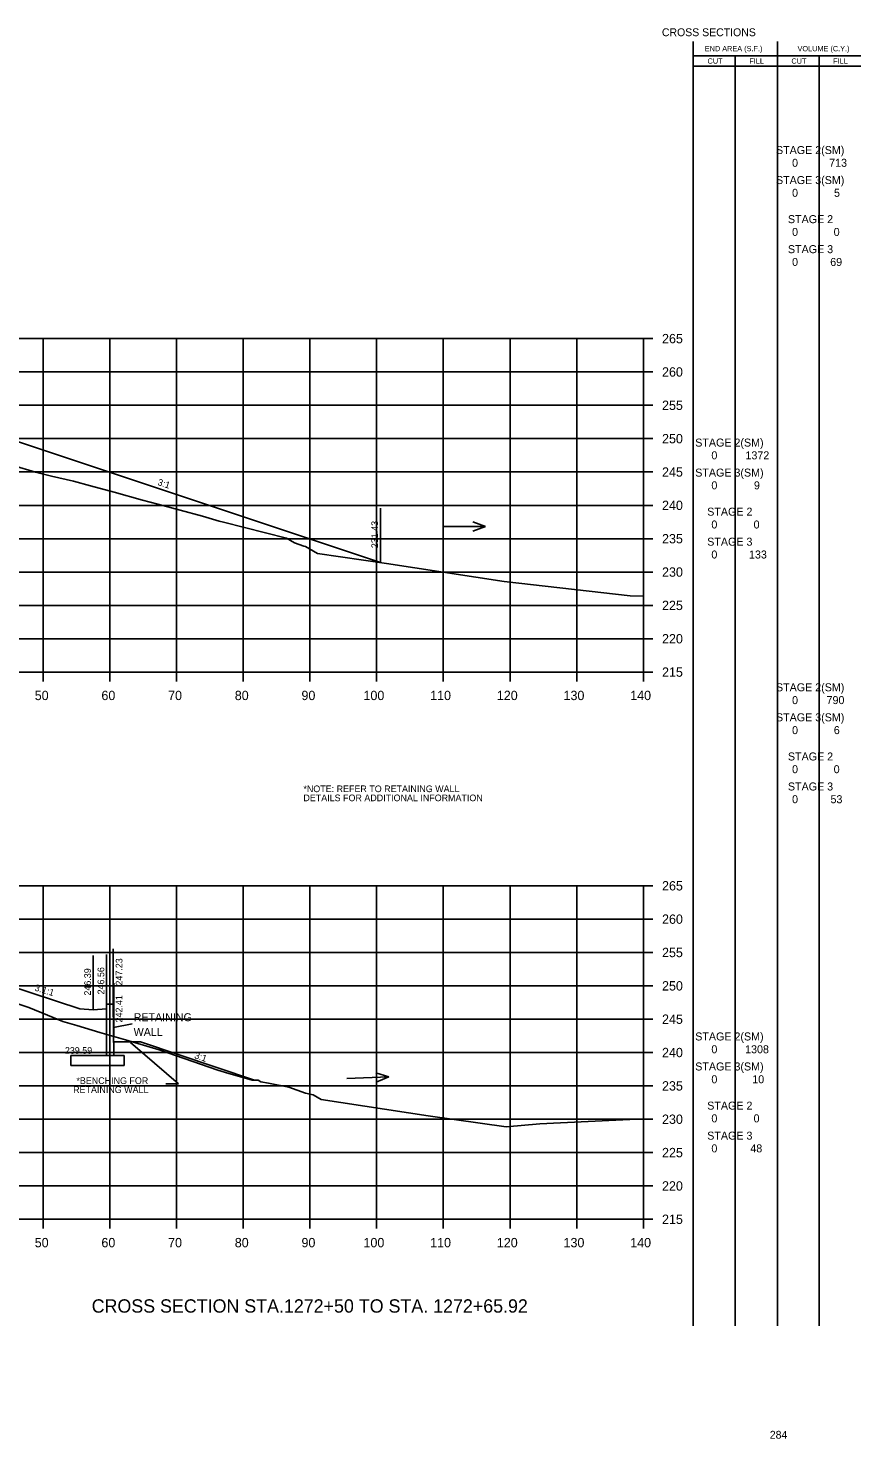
# Model space of a CAD drawing. Extents: x 1342547 to 1344156, y -1532351 to -1517216.
# Drawn here: x 1342750.6 to 1342875.5, y -1523617.2 to -1523405.7 of the extents above; entities that cross this region are included whole.
import ezdxf

# ---------------------------------------------------------------- set-up
doc = ezdxf.new("R2010")
doc.units = 0
for name, color, linetype in [('1', 7, 'Continuous'), ('Level 2', 7, 'Continuous'), ('R_Axis', 7, 'Continuous'), ('R_Axis Annot', 7, 'Continuous'), ('R_Border Notes', 7, 'Continuous'), ('R_Draft', 7, 'Continuous'), ('R_Exist Surface', 7, 'Continuous'), ('R_Grid', 7, 'Continuous'), ('R_Water', 7, 'Continuous'), ('R_Xsect Slope', 7, 'Continuous')]:
    doc.layers.add(name, color=color, linetype=linetype)

msp = doc.modelspace()

# ---------------------------------------------------------------- linework, layer by layer
at = {"layer": '1'}
for p, q in [((1342803.43, -1523485.82), (1342803.43, -1523477.67)), ((1342760.37, -1523552.9), (1342760.37, -1523544.75)), ((1342762.37, -1523559.71), (1342762.37, -1523544.58)), ((1342763.37, -1523552.06), (1342763.38, -1523543.75)), ((1342763.38, -1523552.06), (1342763.38, -1523543.75)), ((1342763.44, -1523556.88), (1342763.44, -1523548.88)), ((1342763.45, -1523557.71), (1342767.44, -1523557.71)), ((1342767.44, -1523557.71), (1342784.58, -1523563.43)), ((1342757, -1523559.71), (1342765, -1523559.71)), ((1342757, -1523559.71), (1342757, -1523561.21)), ((1342765, -1523559.71), (1342765, -1523561.21)), ((1342773.16, -1523563.99), (1342765.98, -1523557.77)), ((1342757, -1523561.21), (1342765, -1523561.21)), ((1342771.26, -1523563.99), (1342773.16, -1523563.99))]:
    msp.add_line(p, q, dxfattribs=at)
for points in [[(1342743.87, -1523465.97), (1342803.43, -1523485.82)], [(1342743.87, -1523548), (1342758.37, -1523552.73), (1342760.37, -1523552.9), (1342762.37, -1523552.73), (1342762.37, -1523552.06), (1342763.37, -1523552.06), (1342763.38, -1523552.06), (1342763.47, -1523559.71)]]:
    msp.add_lwpolyline(points, dxfattribs=at)
at = {"layer": 'Level 2'}
for p, q in [((1342850.33, -1523600.29), (1342850.32, -1523407.69)), ((1342862.99, -1523600.29), (1342862.99, -1523407.69)), ((1342850.32, -1523409.85), (1342863.59, -1523409.85)), ((1342850.32, -1523411.41), (1342863.59, -1523411.41)), ((1342856.66, -1523600.29), (1342856.66, -1523409.85)), ((1342863.59, -1523409.85), (1342875.48, -1523409.85)), ((1342863.59, -1523411.41), (1342875.48, -1523411.41)), ((1342869.23, -1523600.29), (1342869.23, -1523409.85))]:
    msp.add_line(p, q, dxfattribs=at)
at = {"layer": 'R_Axis'}
for p, q in [((1342842.87, -1523502.25), (1342842.87, -1523452.25)), ((1342844.27, -1523452.25), (1342842.87, -1523452.25)), ((1342844.27, -1523457.25), (1342842.87, -1523457.25)), ((1342844.27, -1523462.25), (1342842.87, -1523462.25)), ((1342844.27, -1523467.25), (1342842.87, -1523467.25)), ((1342844.27, -1523472.25), (1342842.87, -1523472.25)), ((1342844.27, -1523477.25), (1342842.87, -1523477.25)), ((1342844.27, -1523482.25), (1342842.87, -1523482.25)), ((1342844.27, -1523487.25), (1342842.87, -1523487.25)), ((1342844.27, -1523492.25), (1342842.87, -1523492.25)), ((1342844.27, -1523497.25), (1342842.87, -1523497.25)), ((1342562.87, -1523502.25), (1342842.87, -1523502.25)), ((1342752.87, -1523503.65), (1342752.87, -1523502.25)), ((1342762.87, -1523503.65), (1342762.87, -1523502.25)), ((1342772.87, -1523503.65), (1342772.87, -1523502.25)), ((1342782.87, -1523503.65), (1342782.87, -1523502.25)), ((1342792.87, -1523503.65), (1342792.87, -1523502.25)), ((1342802.87, -1523503.65), (1342802.87, -1523502.25)), ((1342812.87, -1523503.65), (1342812.87, -1523502.25)), ((1342822.87, -1523503.65), (1342822.87, -1523502.25)), ((1342832.87, -1523503.65), (1342832.87, -1523502.25)), ((1342842.87, -1523503.65), (1342842.87, -1523502.25)), ((1342844.27, -1523502.25), (1342842.87, -1523502.25)), ((1342842.87, -1523584.29), (1342842.87, -1523534.29)), ((1342844.27, -1523534.29), (1342842.87, -1523534.29)), ((1342844.27, -1523539.29), (1342842.87, -1523539.29)), ((1342844.27, -1523544.29), (1342842.87, -1523544.29)), ((1342844.27, -1523549.29), (1342842.87, -1523549.29)), ((1342844.27, -1523554.29), (1342842.87, -1523554.29)), ((1342844.27, -1523559.29), (1342842.87, -1523559.29)), ((1342844.27, -1523564.29), (1342842.87, -1523564.29)), ((1342844.27, -1523569.29), (1342842.87, -1523569.29)), ((1342844.27, -1523574.29), (1342842.87, -1523574.29)), ((1342844.27, -1523579.29), (1342842.87, -1523579.29)), ((1342562.87, -1523584.29), (1342842.87, -1523584.29)), ((1342752.87, -1523585.69), (1342752.87, -1523584.29)), ((1342762.87, -1523585.69), (1342762.87, -1523584.29)), ((1342772.87, -1523585.69), (1342772.87, -1523584.29)), ((1342782.87, -1523585.69), (1342782.87, -1523584.29)), ((1342792.87, -1523585.69), (1342792.87, -1523584.29)), ((1342802.87, -1523585.69), (1342802.87, -1523584.29)), ((1342812.87, -1523585.69), (1342812.87, -1523584.29)), ((1342822.87, -1523585.69), (1342822.87, -1523584.29)), ((1342832.87, -1523585.69), (1342832.87, -1523584.29)), ((1342842.87, -1523585.69), (1342842.87, -1523584.29)), ((1342844.27, -1523584.29), (1342842.87, -1523584.29))]:
    msp.add_line(p, q, dxfattribs=at)
at = {"layer": 'R_Draft'}
msp.add_line((1342763.4, -1523555.55), (1342766.2, -1523554.99), dxfattribs=at)
at = {"layer": 'R_Exist Surface'}
for points in [[(1342748.38, -1523471.29), (1342751.71, -1523472.26), (1342754.13, -1523472.87), (1342757.42, -1523473.63), (1342759.96, -1523474.32), (1342763.52, -1523475.27), (1342767.75, -1523476.45), (1342770.06, -1523477.08), (1342776.74, -1523478.87), (1342779.25, -1523479.6), (1342779.9, -1523479.76), (1342789.34, -1523482.18), (1342790.53, -1523482.86), (1342791.96, -1523483.36), (1342792.22, -1523483.42), (1342794.01, -1523484.45), (1342797.45, -1523484.97), (1342804.34, -1523485.95), (1342822, -1523488.69), (1342840.88, -1523490.83), (1342842.87, -1523490.88)], [(1342748.91, -1523551.95), (1342750.7, -1523552.54), (1342753.5, -1523553.67), (1342755.83, -1523554.66), (1342757.92, -1523555.26), (1342761.36, -1523556.27), (1342765.2, -1523557.4), (1342770.26, -1523558.89), (1342779.05, -1523561.94), (1342779.54, -1523562.1), (1342780.19, -1523562.29), (1342784.2, -1523563.44), (1342785.13, -1523563.41), (1342785.52, -1523563.68), (1342786.64, -1523563.88), (1342789.68, -1523564.5), (1342792.21, -1523565.39), (1342793.34, -1523565.65), (1342794.56, -1523566.34), (1342810.6, -1523568.79), (1342822.31, -1523570.45), (1342827.34, -1523569.96), (1342842.87, -1523569.21)]]:
    msp.add_lwpolyline(points, dxfattribs=at)
at = {"layer": 'R_Grid'}
for p, q in [((1342562.87, -1523452.25), (1342842.87, -1523452.25)), ((1342752.87, -1523502.25), (1342752.87, -1523452.25)), ((1342762.87, -1523502.25), (1342762.87, -1523452.25)), ((1342772.87, -1523502.25), (1342772.87, -1523452.25)), ((1342782.87, -1523502.25), (1342782.87, -1523452.25)), ((1342792.87, -1523502.25), (1342792.87, -1523452.25)), ((1342802.87, -1523502.25), (1342802.87, -1523452.25)), ((1342812.87, -1523502.25), (1342812.87, -1523452.25)), ((1342822.87, -1523502.25), (1342822.87, -1523452.25)), ((1342832.87, -1523502.25), (1342832.87, -1523452.25)), ((1342842.87, -1523502.25), (1342842.87, -1523452.25)), ((1342562.87, -1523457.25), (1342842.87, -1523457.25)), ((1342562.87, -1523462.25), (1342842.87, -1523462.25)), ((1342562.87, -1523467.25), (1342842.87, -1523467.25)), ((1342562.87, -1523472.25), (1342842.87, -1523472.25)), ((1342562.87, -1523477.25), (1342842.87, -1523477.25)), ((1342562.87, -1523482.25), (1342842.87, -1523482.25)), ((1342562.87, -1523487.25), (1342842.87, -1523487.25)), ((1342562.87, -1523492.25), (1342842.87, -1523492.25)), ((1342562.87, -1523497.25), (1342842.87, -1523497.25)), ((1342562.87, -1523502.25), (1342842.87, -1523502.25)), ((1342562.87, -1523534.29), (1342842.87, -1523534.29)), ((1342752.87, -1523584.29), (1342752.87, -1523534.29)), ((1342762.87, -1523584.29), (1342762.87, -1523534.29)), ((1342772.87, -1523584.29), (1342772.87, -1523534.29)), ((1342782.87, -1523584.29), (1342782.87, -1523534.29)), ((1342792.87, -1523584.29), (1342792.87, -1523534.29)), ((1342802.87, -1523584.29), (1342802.87, -1523534.29)), ((1342812.87, -1523584.29), (1342812.87, -1523534.29)), ((1342822.87, -1523584.29), (1342822.87, -1523534.29)), ((1342832.87, -1523584.29), (1342832.87, -1523534.29)), ((1342842.87, -1523584.29), (1342842.87, -1523534.29)), ((1342562.87, -1523539.29), (1342842.87, -1523539.29)), ((1342562.87, -1523544.29), (1342842.87, -1523544.29)), ((1342562.87, -1523549.29), (1342842.87, -1523549.29)), ((1342562.87, -1523554.29), (1342842.87, -1523554.29)), ((1342562.87, -1523559.29), (1342842.87, -1523559.29)), ((1342562.87, -1523564.29), (1342842.87, -1523564.29)), ((1342562.87, -1523569.29), (1342842.87, -1523569.29)), ((1342562.87, -1523574.29), (1342842.87, -1523574.29)), ((1342562.87, -1523579.29), (1342842.87, -1523579.29)), ((1342562.87, -1523584.29), (1342842.87, -1523584.29))]:
    msp.add_line(p, q, dxfattribs=at)
at = {"layer": 'R_Water'}
for p, q in [((1342812.93, -1523480.4), (1342819.22, -1523480.4)), ((1342819.22, -1523480.4), (1342817.3, -1523479.7)), ((1342819.22, -1523480.4), (1342817.3, -1523481.1)), ((1342798.4, -1523563.18), (1342804.68, -1523562.93)), ((1342804.68, -1523562.93), (1342802.73, -1523562.31)), ((1342804.68, -1523562.93), (1342802.78, -1523563.71))]:
    msp.add_line(p, q, dxfattribs=at)

# ---------------------------------------------------------------- texts
at = {"layer": '1'}
for s, p in [('231.43', (1342803.08, -1523483.67)), ('246.39', (1342760.02, -1523550.75)), ('246.56', (1342762.02, -1523550.58)), ('247.23', (1342764.75, -1523549.25)), ('242.41', (1342764.73, -1523554.78))]:
    msp.add_text(s, height=1, rotation=90, dxfattribs=at).set_placement(p)
for s, p in [('*NOTE: REFER TO RETAINING WALL', (1342791.89, -1523520.25)), ('DETAILS FOR ADDITIONAL INFORMATION', (1342791.89, -1523521.61)), ('239.59', (1342756.12, -1523559.48)), ('*BENCHING FOR', (1342757.85, -1523564.01)), ('RETAINING WALL', (1342757.36, -1523565.36))]:
    msp.add_text(s, height=1, dxfattribs=at).set_placement(p)
at = {"layer": 'Level 2'}
for s, height, p in [('END AREA (S.F.)', 0.7937, (1342852.08, -1523409.17)), ('VOLUME (C.Y.)', 0.7937, (1342865.99, -1523409.17)), ('CUT', 0.794, (1342852.5, -1523411.03)), ('FILL', 0.794, (1342858.76, -1523411.03)), ('CUT', 0.794, (1342865.07, -1523411.03)), ('FILL', 0.794, (1342871.33, -1523411.03)), (' STAGE 2(SM)  ', 1.2, (1342862.31, -1523424.58)), ('0', 1.2, (1342865.17, -1523426.49)), ('713', 1.2, (1342870.73, -1523426.49)), (' STAGE 3(SM)  ', 1.2, (1342862.31, -1523429.08)), ('0', 1.2, (1342865.17, -1523430.99)), ('5', 1.2, (1342871.46, -1523430.99)), (' STAGE 2 ', 1.2, (1342864.1, -1523434.94)), ('0', 1.2, (1342865.17, -1523436.86)), ('0', 1.2, (1342871.41, -1523436.86)), (' STAGE 3 ', 1.2, (1342864.1, -1523439.44)), ('0', 1.2, (1342865.17, -1523441.36)), ('69', 1.2, (1342870.89, -1523441.36)), (' STAGE 2(SM)  ', 1.2, (1342850.2, -1523468.44)), ('0', 1.2, (1342853.07, -1523470.35)), ('1372', 1.2, (1342858.18, -1523470.35)), (' STAGE 3(SM)  ', 1.2, (1342850.2, -1523472.94)), ('0', 1.2, (1342853.07, -1523474.85)), ('9', 1.2, (1342859.45, -1523474.85)), (' STAGE 2 ', 1.2, (1342852, -1523478.8)), ('0', 1.2, (1342853.07, -1523480.72)), ('0', 1.2, (1342859.4, -1523480.72)), (' STAGE 3 ', 1.2, (1342852, -1523483.3)), ('0', 1.2, (1342853.07, -1523485.22)), ('133', 1.2, (1342858.71, -1523485.22)), (' STAGE 2(SM)  ', 1.2, (1342862.31, -1523505.13)), ('0', 1.2, (1342865.17, -1523507.05)), ('790', 1.2, (1342870.34, -1523507.05)), (' STAGE 3(SM)  ', 1.2, (1342862.31, -1523509.63)), ('0', 1.2, (1342865.17, -1523511.55)), ('6', 1.2, (1342871.43, -1523511.55)), (' STAGE 2 ', 1.2, (1342864.1, -1523515.5)), ('0', 1.2, (1342865.17, -1523517.41)), ('0', 1.2, (1342871.41, -1523517.41)), (' STAGE 3 ', 1.2, (1342864.1, -1523520)), ('0', 1.2, (1342865.17, -1523521.91)), ('53', 1.2, (1342870.93, -1523521.91)), (' STAGE 2(SM)  ', 1.2, (1342850.2, -1523557.48)), ('0', 1.2, (1342853.07, -1523559.4)), ('1308', 1.2, (1342858.13, -1523559.4)), (' STAGE 3(SM)  ', 1.2, (1342850.2, -1523561.98)), ('0', 1.2, (1342853.07, -1523563.9)), ('10', 1.2, (1342859.2, -1523563.9)), (' STAGE 2 ', 1.2, (1342852, -1523567.85)), ('0', 1.2, (1342853.07, -1523569.76)), ('0', 1.2, (1342859.4, -1523569.76)), (' STAGE 3 ', 1.2, (1342852, -1523572.35)), ('0', 1.2, (1342853.07, -1523574.26)), ('48', 1.2, (1342858.91, -1523574.26))]:
    msp.add_text(s, height=height, dxfattribs=at).set_placement(p)
at = {"layer": 'R_Axis Annot'}
for s, p in [('265', (1342845.67, -1523452.95)), ('260', (1342845.67, -1523457.95)), ('255', (1342845.67, -1523462.95)), ('250', (1342845.67, -1523467.95)), ('245', (1342845.67, -1523472.95)), ('240', (1342845.67, -1523477.95)), ('235', (1342845.67, -1523482.95)), ('230', (1342845.67, -1523487.95)), ('225', (1342845.67, -1523492.95)), ('220', (1342845.67, -1523497.95)), ('215', (1342845.67, -1523502.95)), ('50', (1342751.6, -1523506.45)), ('60', (1342761.6, -1523506.45)), ('70', (1342771.6, -1523506.45)), ('80', (1342781.6, -1523506.45)), ('90', (1342791.6, -1523506.45)), ('100', (1342800.9, -1523506.45)), ('110', (1342810.9, -1523506.45)), ('120', (1342820.9, -1523506.45)), ('130', (1342830.9, -1523506.45)), ('140', (1342840.9, -1523506.45)), ('265', (1342845.67, -1523534.99)), ('260', (1342845.67, -1523539.99)), ('255', (1342845.67, -1523544.99)), ('250', (1342845.67, -1523549.99)), ('245', (1342845.67, -1523554.99)), ('240', (1342845.67, -1523559.99)), ('235', (1342845.67, -1523564.99)), ('230', (1342845.67, -1523569.99)), ('225', (1342845.67, -1523574.99)), ('220', (1342845.67, -1523579.99)), ('215', (1342845.67, -1523584.99)), ('50', (1342751.6, -1523588.49)), ('60', (1342761.6, -1523588.49)), ('70', (1342771.6, -1523588.49)), ('80', (1342781.6, -1523588.49)), ('90', (1342791.6, -1523588.49)), ('100', (1342800.9, -1523588.49)), ('110', (1342810.9, -1523588.49)), ('120', (1342820.9, -1523588.49)), ('130', (1342830.9, -1523588.49)), ('140', (1342840.9, -1523588.49))]:
    msp.add_text(s, height=1.4, dxfattribs=at).set_placement(p)
at = {"layer": 'R_Border Notes'}
for s, height, p in [('CROSS SECTIONS', 1.1775, (1342845.65, -1523406.91)), ('284', 1.178, (1342861.83, -1523617.19))]:
    msp.add_text(s, height=height, dxfattribs=at).set_placement(p)
at = {"layer": 'R_Draft'}
for s, height, p in [('RETAINING', 1.2, (1342766.43, -1523554.6)), ('WALL', 1.2, (1342766.43, -1523556.8)), ('CROSS SECTION STA.1272+50 TO STA. 1272+65.92', 2, (1342760.14, -1523598.29))]:
    msp.add_text(s, height=height, dxfattribs=at).set_placement(p)
at = {"layer": 'R_Xsect Slope'}
for s, rotation, p in [('3:1', 341.5651, (1342769.94, -1523474.18)), ('3.1:1', 342.9878, (1342751.5, -1523549.98)), ('3:1', 341.5651, (1342775.46, -1523560.13))]:
    msp.add_text(s, height=1, rotation=rotation, dxfattribs=at).set_placement(p)

doc.saveas('drawing.dxf')
